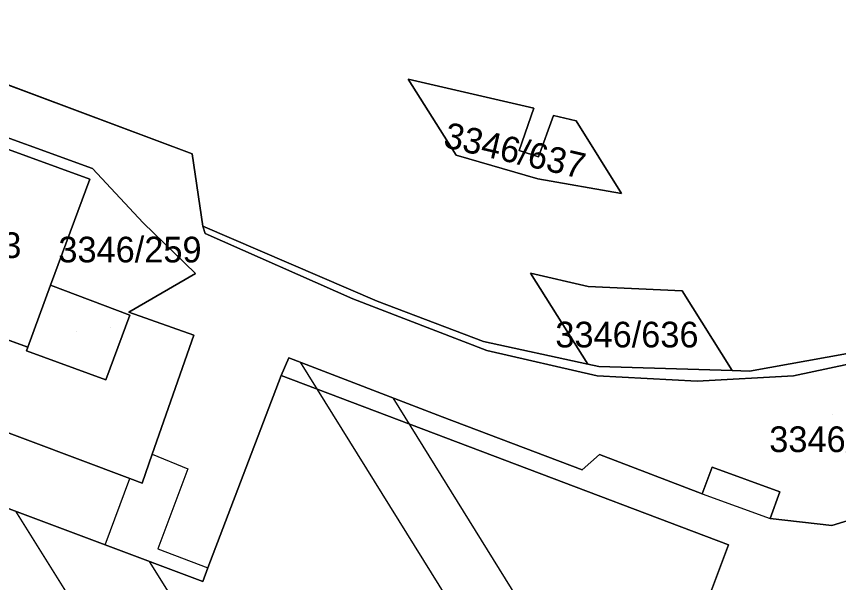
# Model space of a CAD drawing. Extents: x -262715 to -259381, y -1237238 to -1231182.
# Drawn here: x -262037.1 to -261973.1, y -1235447.9 to -1235403.8 of the extents above; entities that cross this region are included whole.
import ezdxf

# ---------------------------------------------------------------- set-up
doc = ezdxf.new("R2010")
doc.units = 0
for name, color, linetype in [('body_kn', 7, 'Continuous'), ('kladpar_druhypozemkov', 7, 'Continuous'), ('kladpar_hranice', 7, 'Continuous'), ('kladpar_parcelnecisla', 7, 'Continuous'), ('kladpar_plochy', 7, 'Continuous'), ('kladpar_sipky', 7, 'Continuous'), ('tarchy_linie', 7, 'Continuous'), ('zappar_hrandruhpozemk', 7, 'Continuous')]:
    doc.layers.add(name, color=color, linetype=linetype)

msp = doc.modelspace()

# ---------------------------------------------------------------- linework, layer by layer
at = {"layer": 'body_kn'}
for p, q in [((-262006.61, -1235408.67), (-262006.61, -1235408.67)), ((-262006.61, -1235408.67), (-262006.61, -1235408.67)), ((-261996.82, -1235410.93), (-261996.82, -1235410.93)), ((-261995.3, -1235411.5), (-261995.3, -1235411.5)), ((-261993.53, -1235411.93), (-261993.53, -1235411.93)), ((-261997.97, -1235414.23), (-261997.97, -1235414.23)), ((-262023.44, -1235414.5), (-262023.44, -1235414.5)), ((-262002.88, -1235414.59), (-262002.88, -1235414.59)), ((-261996.47, -1235414.74), (-261996.47, -1235414.74)), ((-262031.21, -1235415.64), (-262031.21, -1235415.64)), ((-262031.41, -1235416.47), (-262031.41, -1235416.47)), ((-262031.41, -1235416.47), (-262031.41, -1235416.47)), ((-261996.51, -1235416.44), (-261996.51, -1235416.44)), ((-261989.99, -1235417.59), (-261989.99, -1235417.59)), ((-262027.25, -1235419.86), (-262027.25, -1235419.86)), ((-262022.62, -1235420.13), (-262022.62, -1235420.13)), ((-262022.43, -1235420.69), (-262022.43, -1235420.69)), ((-262023.19, -1235423.82), (-262023.19, -1235423.82)), ((-261997.08, -1235423.79), (-261997.08, -1235423.79)), ((-261997.08, -1235423.79), (-261997.08, -1235423.79)), ((-262034.48, -1235424.71), (-262034.48, -1235424.71)), ((-261992.6, -1235424.83), (-261992.6, -1235424.83)), ((-261985.26, -1235425.17), (-261985.26, -1235425.17)), ((-262010.93, -1235425.79), (-262010.93, -1235425.79)), ((-262009.03, -1235425.96), (-262009.03, -1235425.96)), ((-262028.39, -1235426.82), (-262028.39, -1235426.82)), ((-262028.31, -1235427.06), (-262028.31, -1235427.06)), ((-262023.31, -1235428.61), (-262023.31, -1235428.61)), ((-262036.24, -1235429.55), (-262036.24, -1235429.55)), ((-262000.76, -1235429.11), (-262000.76, -1235429.11)), ((-262036.34, -1235429.83), (-262036.34, -1235429.83)), ((-262036.34, -1235429.83), (-262036.34, -1235429.83)), ((-262000.49, -1235429.81), (-262000.49, -1235429.81)), ((-262015.91, -1235430.37), (-262015.91, -1235430.37)), ((-262015.04, -1235430.71), (-262015.04, -1235430.71)), ((-261992.62, -1235430.88), (-261992.62, -1235430.88)), ((-261992.62, -1235430.88), (-261992.62, -1235430.88)), ((-261991.77, -1235431.06), (-261991.77, -1235431.06)), ((-261981.38, -1235431.38), (-261981.38, -1235431.38)), ((-261981.38, -1235431.38), (-261981.38, -1235431.38)), ((-261980.02, -1235431.42), (-261980.02, -1235431.42)), ((-262030.16, -1235432.1), (-262030.16, -1235432.1)), ((-262016.51, -1235431.76), (-262016.51, -1235431.76)), ((-261991.89, -1235431.77), (-261991.89, -1235431.77)), ((-261984.11, -1235432.2), (-261984.11, -1235432.2)), ((-261976.6, -1235431.77), (-261976.6, -1235431.77)), ((-262007.78, -1235433.5), (-262007.78, -1235433.5)), ((-262007.78, -1235433.5), (-262007.78, -1235433.5)), ((-262003.96, -1235434.97), (-262003.96, -1235434.97)), ((-262026.56, -1235437.88), (-262026.56, -1235437.88)), ((-262026.56, -1235437.88), (-262026.56, -1235437.88)), ((-261991.7, -1235437.9), (-261991.7, -1235437.9)), ((-262023.79, -1235439.03), (-262023.79, -1235439.03)), ((-261993.05, -1235439.1), (-261993.05, -1235439.1)), ((-261982.94, -1235438.89), (-261982.94, -1235438.89)), ((-262028.31, -1235439.78), (-262028.31, -1235439.78)), ((-262027.35, -1235440.14), (-262027.35, -1235440.14)), ((-261983.71, -1235440.96), (-261983.71, -1235440.96)), ((-261983.71, -1235440.96), (-261983.71, -1235440.96)), ((-261977.65, -1235440.82), (-261977.65, -1235440.82)), ((-261978.41, -1235442.9), (-261978.41, -1235442.9)), ((-261973.6, -1235443.43), (-261973.6, -1235443.43)), ((-262030.23, -1235444.94), (-262030.23, -1235444.94)), ((-262030.23, -1235444.94), (-262030.23, -1235444.94)), ((-261981.67, -1235444.95), (-261981.67, -1235444.95)), ((-262026.11, -1235445.25), (-262026.11, -1235445.25)), ((-262026.76, -1235446.24), (-262026.76, -1235446.24)), ((-262022.22, -1235446.73), (-262022.22, -1235446.73)), ((-262022.62, -1235447.79), (-262022.62, -1235447.79))]:
    msp.add_line(p, q, dxfattribs=at)
at = {"layer": 'kladpar_druhypozemkov'}
for p, q in [((-262000.98, -1235412.59), (-262000.98, -1235412.59)), ((-261989.81, -1235427.69), (-261989.81, -1235427.69)), ((-262032.46, -1235428.36), (-262032.46, -1235428.36)), ((-261973.59, -1235434.8), (-261973.59, -1235434.8))]:
    msp.add_line(p, q, dxfattribs=at)
at = {"layer": 'kladpar_hranice'}
msp.add_line((-261992.62, -1235430.88), (-261997.08, -1235423.79), dxfattribs=at)
for points in [[(-261816.62, -1235365.63), (-261816.65, -1235367.2), (-261823.16, -1235399.89), (-261826.62, -1235411.6), (-261828.95, -1235418.32), (-261836.71, -1235440.74), (-261837.45, -1235437.28), (-261839.29, -1235433.99), (-261841.93, -1235431.33), (-261846.05, -1235428.6), (-261877.58, -1235416.42), (-261883.8, -1235414.38), (-261889.01, -1235413.36), (-261896.18, -1235412.85), (-261898.94, -1235412.98), (-261912.18, -1235414.51), (-261930.24, -1235417.27), (-261937.44, -1235418.53), (-261951.15, -1235420.92), (-261957.2, -1235421.98), (-261965.3, -1235423.67), (-261966.35, -1235428.96), (-261980.02, -1235431.42), (-261981.38, -1235431.38)], [(-262065.71, -1235398.69), (-262023.44, -1235414.5), (-262022.62, -1235420.13), (-262022.43, -1235420.69), (-262010.93, -1235425.79), (-262000.49, -1235429.81), (-261991.89, -1235431.77), (-261984.11, -1235432.2), (-261976.6, -1235431.77), (-261968.17, -1235430)], [(-261992.62, -1235430.88), (-262000.76, -1235429.11), (-262009.03, -1235425.96), (-262022.62, -1235420.13), (-262023.44, -1235414.5), (-262065.71, -1235398.69)], [(-262044.21, -1235433.8), (-262028.31, -1235439.78), (-262027.35, -1235440.14), (-262026.56, -1235437.88), (-262023.31, -1235428.61), (-262028.39, -1235426.82), (-262023.19, -1235423.82), (-262027.25, -1235419.86), (-262031.21, -1235415.64), (-262061.7, -1235404.57)], [(-262061.7, -1235404.57), (-262031.21, -1235415.64), (-262027.25, -1235419.86), (-262023.19, -1235423.82), (-262028.39, -1235426.82), (-262023.31, -1235428.61), (-262026.56, -1235437.88), (-262027.35, -1235440.14), (-262028.31, -1235439.78), (-262044.21, -1235433.8)], [(-262006.61, -1235408.67), (-261996.82, -1235410.93), (-261997.97, -1235414.23), (-261996.47, -1235414.74), (-261995.3, -1235411.5), (-261993.53, -1235411.93)], [(-261993.53, -1235411.93), (-261989.99, -1235417.59), (-261996.51, -1235416.44), (-262002.88, -1235414.59), (-262006.61, -1235408.67)], [(-261997.97, -1235414.23), (-261996.82, -1235410.93), (-262006.61, -1235408.67)], [(-262006.61, -1235408.67), (-262002.88, -1235414.59), (-261996.51, -1235416.44), (-261989.99, -1235417.59), (-261993.53, -1235411.93)], [(-262031.41, -1235416.47), (-262034.48, -1235424.71), (-262036.24, -1235429.55), (-262051.37, -1235424.05), (-262046.7, -1235410.92), (-262031.41, -1235416.47)], [(-262051.37, -1235424.05), (-262036.24, -1235429.55), (-262036.34, -1235429.83), (-262030.16, -1235432.1), (-262028.31, -1235427.06), (-262034.48, -1235424.71), (-262031.41, -1235416.47), (-262046.7, -1235410.92)], [(-261993.53, -1235411.93), (-261995.3, -1235411.5), (-261996.47, -1235414.74), (-261997.97, -1235414.23)], [(-261983.83, -1235450.76), (-261981.67, -1235444.95), (-262016.51, -1235431.76), (-262015.91, -1235430.37), (-262003.96, -1235434.97), (-261993.05, -1235439.1), (-261991.7, -1235437.9), (-261983.71, -1235440.96), (-261982.94, -1235438.89), (-261977.65, -1235440.82), (-261978.41, -1235442.9), (-261973.6, -1235443.43), (-261968.01, -1235441.73), (-261960.14, -1235435.56), (-261950.61, -1235428), (-261950.14, -1235426.82), (-261949.25, -1235424.58), (-261951.15, -1235420.92), (-261937.44, -1235418.53)], [(-261965.3, -1235423.67), (-261957.2, -1235421.98), (-261951.15, -1235420.92), (-261949.25, -1235424.58), (-261950.14, -1235426.82), (-261950.86, -1235426.04), (-261968.17, -1235430), (-261976.6, -1235431.77), (-261984.11, -1235432.2), (-261991.89, -1235431.77), (-262000.49, -1235429.81), (-262010.93, -1235425.79), (-262022.43, -1235420.69), (-262022.62, -1235420.13), (-262009.03, -1235425.96), (-262000.76, -1235429.11), (-261992.62, -1235430.88), (-261991.77, -1235431.06), (-261981.38, -1235431.38), (-261980.02, -1235431.42), (-261966.35, -1235428.96), (-261965.3, -1235423.67)], [(-261997.08, -1235423.79), (-261992.6, -1235424.83), (-261985.26, -1235425.17), (-261981.38, -1235431.38)], [(-261981.38, -1235431.38), (-261985.26, -1235425.17), (-261992.6, -1235424.83), (-261997.08, -1235423.79), (-261992.62, -1235430.88)], [(-262036.34, -1235429.83), (-262036.24, -1235429.55), (-262034.48, -1235424.71), (-262028.31, -1235427.06), (-262030.16, -1235432.1), (-262036.34, -1235429.83)], [(-261968.01, -1235441.73), (-261973.6, -1235443.43), (-261978.41, -1235442.9), (-261977.65, -1235440.82), (-261982.94, -1235438.89), (-261983.71, -1235440.96), (-261991.7, -1235437.9), (-261993.05, -1235439.1), (-262003.96, -1235434.97), (-262015.91, -1235430.37), (-262016.51, -1235431.76), (-262022.22, -1235446.73), (-262022.62, -1235447.79), (-262030.23, -1235444.94), (-262073.46, -1235428.74)], [(-262073.46, -1235428.74), (-262030.23, -1235444.94), (-262022.62, -1235447.79), (-262022.22, -1235446.73), (-262016.51, -1235431.76), (-261981.67, -1235444.95), (-261983.83, -1235450.76)], [(-261981.38, -1235431.38), (-261991.77, -1235431.06), (-261992.62, -1235430.88)]]:
    msp.add_lwpolyline(points, dxfattribs=at)
at = {"layer": 'kladpar_plochy'}
for p, q in [((-262023.44, -1235414.5), (-262065.71, -1235398.69)), ((-262061.7, -1235404.57), (-262031.21, -1235415.64)), ((-261996.82, -1235410.93), (-262006.61, -1235408.67)), ((-262006.61, -1235408.67), (-262002.88, -1235414.59)), ((-262031.41, -1235416.47), (-262046.7, -1235410.92)), ((-261997.97, -1235414.23), (-261996.82, -1235410.93)), ((-261995.3, -1235411.5), (-261996.47, -1235414.74)), ((-261993.53, -1235411.93), (-261995.3, -1235411.5)), ((-261989.99, -1235417.59), (-261993.53, -1235411.93)), ((-261996.47, -1235414.74), (-261997.97, -1235414.23)), ((-262022.62, -1235420.13), (-262023.44, -1235414.5)), ((-262002.88, -1235414.59), (-261996.51, -1235416.44)), ((-262031.21, -1235415.64), (-262027.25, -1235419.86)), ((-262034.48, -1235424.71), (-262031.41, -1235416.47)), ((-261996.51, -1235416.44), (-261989.99, -1235417.59)), ((-262027.25, -1235419.86), (-262023.19, -1235423.82)), ((-262009.03, -1235425.96), (-262022.62, -1235420.13)), ((-262023.19, -1235423.82), (-262028.39, -1235426.82)), ((-261992.6, -1235424.83), (-261997.08, -1235423.79)), ((-261997.08, -1235423.79), (-261992.62, -1235430.88)), ((-262051.37, -1235424.05), (-262036.24, -1235429.55)), ((-262028.31, -1235427.06), (-262034.48, -1235424.71)), ((-261985.26, -1235425.17), (-261992.6, -1235424.83)), ((-261981.38, -1235431.38), (-261985.26, -1235425.17)), ((-262000.76, -1235429.11), (-262009.03, -1235425.96)), ((-262030.16, -1235432.1), (-262028.31, -1235427.06)), ((-262028.39, -1235426.82), (-262023.31, -1235428.61)), ((-262023.31, -1235428.61), (-262026.56, -1235437.88)), ((-261966.35, -1235428.96), (-261980.02, -1235431.42)), ((-262036.24, -1235429.55), (-262036.34, -1235429.83)), ((-261992.62, -1235430.88), (-262000.76, -1235429.11)), ((-262036.34, -1235429.83), (-262030.16, -1235432.1)), ((-261980.02, -1235431.42), (-261981.38, -1235431.38)), ((-262028.31, -1235439.78), (-262044.21, -1235433.8)), ((-262026.56, -1235437.88), (-262027.35, -1235440.14)), ((-262027.35, -1235440.14), (-262028.31, -1235439.78))]:
    msp.add_line(p, q, dxfattribs=at)
for points in [[(-262065.71, -1235398.69), (-262023.44, -1235414.5), (-262022.62, -1235420.13), (-262022.43, -1235420.69), (-262010.93, -1235425.79), (-262000.49, -1235429.81), (-261991.89, -1235431.77), (-261984.11, -1235432.2), (-261976.6, -1235431.77), (-261968.17, -1235430)], [(-262044.21, -1235433.8), (-262028.31, -1235439.78), (-262027.35, -1235440.14), (-262026.56, -1235437.88), (-262023.31, -1235428.61), (-262028.39, -1235426.82), (-262023.19, -1235423.82), (-262027.25, -1235419.86), (-262031.21, -1235415.64), (-262061.7, -1235404.57)], [(-261968.01, -1235441.73), (-261973.6, -1235443.43), (-261978.41, -1235442.9), (-261977.65, -1235440.82), (-261982.94, -1235438.89), (-261983.71, -1235440.96), (-261991.7, -1235437.9), (-261993.05, -1235439.1), (-262003.96, -1235434.97), (-262015.91, -1235430.37), (-262016.51, -1235431.76), (-262022.22, -1235446.73), (-262022.62, -1235447.79), (-262030.23, -1235444.94), (-262073.46, -1235428.74)], [(-262073.46, -1235428.74), (-262030.23, -1235444.94), (-262022.62, -1235447.79), (-262022.22, -1235446.73), (-262016.51, -1235431.76), (-261981.67, -1235444.95), (-261983.83, -1235450.76)], [(-261983.83, -1235450.76), (-261981.67, -1235444.95), (-262016.51, -1235431.76), (-262015.91, -1235430.37), (-262003.96, -1235434.97), (-261993.05, -1235439.1), (-261991.7, -1235437.9), (-261983.71, -1235440.96), (-261982.94, -1235438.89), (-261977.65, -1235440.82), (-261978.41, -1235442.9), (-261973.6, -1235443.43), (-261968.01, -1235441.73)]]:
    msp.add_lwpolyline(points, dxfattribs=at)
for points in [[(-262006.61, -1235408.67), (-261996.82, -1235410.93), (-261997.97, -1235414.23), (-261996.47, -1235414.74), (-261995.3, -1235411.5), (-261993.53, -1235411.93), (-261989.99, -1235417.59), (-261996.51, -1235416.44), (-262002.88, -1235414.59)], [(-262031.41, -1235416.47), (-262034.48, -1235424.71), (-262036.24, -1235429.55), (-262051.37, -1235424.05), (-262046.7, -1235410.92)], [(-261965.3, -1235423.67), (-261957.2, -1235421.98), (-261951.15, -1235420.92), (-261949.25, -1235424.58), (-261950.14, -1235426.82), (-261950.86, -1235426.04), (-261968.17, -1235430), (-261976.6, -1235431.77), (-261984.11, -1235432.2), (-261991.89, -1235431.77), (-262000.49, -1235429.81), (-262010.93, -1235425.79), (-262022.43, -1235420.69), (-262022.62, -1235420.13), (-262009.03, -1235425.96), (-262000.76, -1235429.11), (-261992.62, -1235430.88), (-261991.77, -1235431.06), (-261981.38, -1235431.38), (-261980.02, -1235431.42), (-261966.35, -1235428.96)], [(-261997.08, -1235423.79), (-261992.6, -1235424.83), (-261985.26, -1235425.17), (-261981.38, -1235431.38), (-261991.77, -1235431.06), (-261992.62, -1235430.88)], [(-262036.34, -1235429.83), (-262036.24, -1235429.55), (-262034.48, -1235424.71), (-262028.31, -1235427.06), (-262030.16, -1235432.1)]]:
    msp.add_lwpolyline(points, close=True, dxfattribs=at)
at = {"layer": 'kladpar_sipky'}
msp.add_line((-262029.81, -1235428), (-262029.81, -1235428), dxfattribs=at)
at = {"layer": 'tarchy_linie'}
for points in [[(-262007.78, -1235433.5), (-262003.96, -1235434.97), (-261993.05, -1235439.1), (-261991.7, -1235437.9), (-261983.71, -1235440.96), (-261982.94, -1235438.89), (-261977.65, -1235440.82), (-261978.41, -1235442.9), (-261973.6, -1235443.43), (-261968.01, -1235441.73), (-261960.14, -1235435.56), (-261950.61, -1235428), (-261950.14, -1235426.82), (-261949.25, -1235424.58), (-261951.15, -1235420.92), (-261937.44, -1235418.53), (-261941.07, -1235424.18), (-261945.29, -1235427.97), (-261947.51, -1235429.67), (-261946.68, -1235430.57), (-261956.24, -1235437.88), (-261962.14, -1235453.82)], [(-262079.16, -1235435.34), (-262076.34, -1235436.48), (-262073.46, -1235428.74), (-262037.21, -1235442.33), (-262012.14, -1235482.41), (-262013.46, -1235481.92), (-262017.16, -1235480.54), (-262018.19, -1235483.44), (-262019.58, -1235487.22), (-262022.07, -1235493.48), (-262025.28, -1235502.71), (-262028.18, -1235510.93), (-262045.96, -1235504.25), (-262092.46, -1235431.02), (-262086.55, -1235433.21), (-262081.62, -1235419.93), (-262076.17, -1235421.94), (-262077.63, -1235422.83), (-262080.31, -1235430.07), (-262080.52, -1235433.02), (-262079.16, -1235435.34)], [(-261976.73, -1235492.29), (-261977.88, -1235495.29), (-261982.87, -1235493.41), (-261986.5, -1235492.04), (-262000.73, -1235486.68), (-262001.69, -1235486.32), (-262026.76, -1235446.24), (-262022.62, -1235447.79), (-262022.22, -1235446.73), (-262016.51, -1235431.76), (-262015.91, -1235430.37), (-262015.04, -1235430.71), (-261976.73, -1235492.29)], [(-261974.64, -1235486.87), (-262007.78, -1235433.5)]]:
    msp.add_lwpolyline(points, dxfattribs=at)
at = {"layer": 'zappar_hrandruhpozemk'}
for p, q in [((-262026.56, -1235437.88), (-262023.79, -1235439.03)), ((-262023.79, -1235439.03), (-262026.11, -1235445.25)), ((-262030.23, -1235444.94), (-262028.31, -1235439.78)), ((-261983.71, -1235440.96), (-261978.41, -1235442.9)), ((-262026.11, -1235445.25), (-262022.22, -1235446.73))]:
    msp.add_line(p, q, dxfattribs=at)

# ---------------------------------------------------------------- texts
at = {"layer": 'kladpar_parcelnecisla'}
msp.add_text('3346/637', height=2, rotation=347, dxfattribs=at).set_placement((-262003.954, -1235413.95))
for s, p in [('3346/263', (-262047.906, -1235422.61)), ('3346/259', (-262033.868, -1235422.95)), ('3346/636', (-261995.149, -1235429.57)), ('3346/151', (-261978.483, -1235437.72))]:
    msp.add_text(s, height=2, dxfattribs=at).set_placement(p)

doc.saveas('drawing.dxf')
